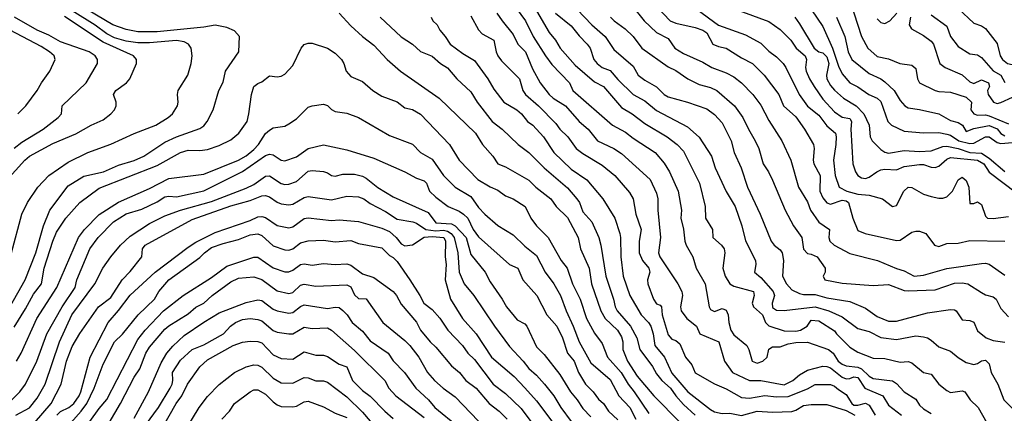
# Model space of a CAD drawing. Header units: metres. Extents: x -46681 to -43747, y -240911 to -237677.
# Tile 334 of 656: x -44350 to -44223, y -240725 to -240674. Entities that reach past the tile are written whole.
import ezdxf

# ---------------------------------------------------------------- set-up
doc = ezdxf.new("R2010")
doc.units = ezdxf.units.M
doc.layers.add('CONTOUR_INDEX', color=1, linetype='Continuous')
doc.layers.add('CONTOUR_INTER', color=3, linetype='Continuous')

msp = doc.modelspace()

# ---------------------------------------------------------------- linework, layer by layer
at = {"layer": 'CONTOUR_INDEX'}
for points, elevation in [([(-44287.55, -240670.52), (-44285.03, -240674.02), (-44284.03, -240676.02), (-44282.44, -240678.52), (-44281.6, -240679.66), (-44279.33, -240682.02), (-44278.9, -240683.02), (-44273.79, -240687.52), (-44272.1, -240688.39), (-44271.1, -240689.18), (-44268.27, -240691.02), (-44267.1, -240692.42), (-44266.42, -240693.52), (-44265.28, -240696.02), (-44264.87, -240698.52), (-44264.97, -240699.52), (-44264.6, -240700.95), (-44264.42, -240702.52), (-44264.26, -240703.02), (-44263.38, -240704.52), (-44262.98, -240706.02), (-44261.82, -240708.02), (-44261.27, -240711.02), (-44261.1, -240711.35), (-44260.6, -240711.61), (-44259.6, -240711.24), (-44259.1, -240711.45), (-44258.82, -240712.02), (-44258.75, -240713.02), (-44258.48, -240714.02), (-44258.1, -240714.65), (-44256.42, -240716.02), (-44256.15, -240716.52), (-44255.73, -240718.02), (-44255.1, -240718.28), (-44254.35, -240718.02), (-44253.8, -240717.52), (-44253.6, -240716.49), (-44253.1, -240716.19), (-44252.1, -240716.2), (-44251.1, -240715.8), (-44250.1, -240715.6), (-44248.6, -240715.58), (-44245.89, -240716.52), (-44245.29, -240717.02), (-44244.62, -240718.02), (-44244.1, -240718.42), (-44243.6, -240718.65), (-44242.1, -240718.82), (-44241.6, -240719.02), (-44240.6, -240719.99), (-44240.1, -240720.29), (-44237.6, -240720.56), (-44237.1, -240720.91), (-44236.09, -240722.02), (-44234.6, -240722.94), (-44234.1, -240723.73), (-44233.6, -240724.2), (-44232.6, -240724.81)], 135), ([(-44271.3, -240672.02), (-44269.68, -240674.02), (-44268.1, -240675.51), (-44266.6, -240676.28), (-44265.74, -240677.52), (-44264.6, -240678.24), (-44262.1, -240679.34), (-44260.94, -240680.02), (-44259.1, -240680.72), (-44258.1, -240681.24), (-44257.1, -240682.02), (-44255.65, -240683.52), (-44254.6, -240684.92), (-44253.6, -240686.9), (-44251.92, -240689.52), (-44250.74, -240692.02), (-44249.75, -240695.52), (-44248.6, -240697.4), (-44248.21, -240698.52), (-44247.1, -240700.04), (-44245.76, -240701.02), (-44245.85, -240702.02), (-44245.71, -240702.52), (-44245.15, -240703.02), (-44243.1, -240704.12), (-44239.56, -240705.02), (-44237.1, -240706.06), (-44236.1, -240706.35), (-44234.82, -240707.02), (-44233.6, -240706.9), (-44230.6, -240706.04), (-44226.1, -240705.4), (-44225.6, -240705.36), (-44225.1, -240705.49), (-44223.1, -240706.92)], 130), ([(-44248.79, -240671.52), (-44246.6, -240674.73), (-44245.35, -240677.52), (-44244.6, -240679.88), (-44244.1, -240680.86), (-44243.1, -240682.04), (-44242.1, -240682.55), (-44240.66, -240683.52), (-44239.58, -240684.02), (-44239.1, -240684.44), (-44238.22, -240687.02), (-44237.72, -240687.52), (-44236.1, -240688.26), (-44233.6, -240688.51), (-44231.6, -240688.46), (-44230.6, -240688.65), (-44230.1, -240688.79), (-44229.03, -240689.52), (-44227.6, -240689.87), (-44227.1, -240689.84), (-44225.6, -240689.03), (-44225.1, -240689.02), (-44224.1, -240689.76), (-44223.6, -240689.89), (-44222.1, -240689.75)], 125), ([(-44229.1, -240672.39), (-44227.1, -240674.29), (-44226.1, -240674.63), (-44225.6, -240674.98), (-44224.1, -240676.94), (-44223.68, -240678.52), (-44223.41, -240679.02), (-44222.74, -240679.52), (-44220.6, -240679.99), (-44217.6, -240680.14), (-44217.1, -240680.03), (-44215.98, -240679.52), (-44215.1, -240678.87), (-44213.1, -240679.05), (-44211.1, -240678.52), (-44209.1, -240677.8), (-44207.1, -240677.68), (-44201.1, -240675.47), (-44199.1, -240674.61), (-44197.6, -240673.77)], 120), ([(-44352.1, -240711.88), (-44349.66, -240707.52), (-44348.27, -240704.02), (-44347.28, -240700.52), (-44346.48, -240698.52), (-44344.1, -240695.37), (-44342.1, -240694.09), (-44339.53, -240693.52), (-44337.6, -240692.68), (-44335.6, -240692.06), (-44334.35, -240691.52), (-44331.6, -240689.7), (-44330.1, -240689.02), (-44327.1, -240687.94), (-44326.6, -240687.57), (-44326.15, -240687.02), (-44325.39, -240685.52), (-44324.66, -240683.02), (-44324.1, -240681.92), (-44323.8, -240680.52), (-44322.05, -240678.02), (-44321.95, -240676.02), (-44322.6, -240675.3), (-44323.6, -240674.86), (-44325.1, -240674.58), (-44326.6, -240674.83), (-44332.6, -240675.42), (-44335.1, -240675.43), (-44336.6, -240675.11), (-44338.32, -240674.52), (-44341.6, -240672.6)], 140), ([(-44309.1, -240673.02), (-44307.6, -240674.64), (-44306.1, -240676.02), (-44304.6, -240677.15), (-44302.89, -240679.02), (-44301.17, -240680.52), (-44296.17, -240684.02), (-44291.49, -240688.52), (-44290.59, -240690.02), (-44289.25, -240691.52), (-44288.6, -240692.52), (-44287.6, -240692.9), (-44284.6, -240694.6), (-44283.7, -240695.52), (-44281.75, -240697.02), (-44281.07, -240698.02), (-44279.6, -240699.46), (-44278.23, -240702.02), (-44277.92, -240703.52), (-44276.8, -240706.02), (-44276.5, -240708.02), (-44275.28, -240711.52), (-44274.74, -240712.52), (-44273.14, -240714.02), (-44272.6, -240714.87), (-44272.45, -240715.52), (-44272.46, -240716.52), (-44271.86, -240718.02), (-44270.6, -240719.98), (-44268.44, -240722.52), (-44264.98, -240726.02)], 140), ([(-44348.45, -240726.02), (-44346.32, -240723.52), (-44345, -240721.02), (-44344.31, -240718.02), (-44343.6, -240716.15), (-44342.6, -240714.47), (-44340.17, -240711.02), (-44338.6, -240709.82), (-44337.11, -240707.52), (-44336.1, -240706.45), (-44334.58, -240704.52), (-44334.49, -240703.52), (-44334.16, -240703.02), (-44328.1, -240699.72), (-44323.1, -240697.93), (-44320.6, -240697.26), (-44319.1, -240696.64), (-44318.6, -240696.6), (-44318.1, -240696.78), (-44317.1, -240697.47), (-44316.6, -240697.66), (-44315.6, -240697.8), (-44315.1, -240697.74), (-44313.6, -240696.86), (-44313.1, -240696.75), (-44310.1, -240697.16), (-44308.1, -240696.68), (-44306.6, -240696.77), (-44305.89, -240697.02), (-44305.1, -240697.65), (-44303.1, -240698.67), (-44301.6, -240699.66), (-44299.58, -240700.02), (-44299.1, -240700.2), (-44297.91, -240701.02), (-44296.6, -240701.16), (-44295.6, -240701.1), (-44295.1, -240701.21), (-44294.63, -240701.52), (-44294.25, -240702.02), (-44293.78, -240704.02), (-44293.6, -240706.51), (-44292.94, -240708.02), (-44291.69, -240709.52), (-44289.04, -240713.52), (-44287.1, -240716.12), (-44285.32, -240718.02), (-44284.6, -240718.97), (-44283.6, -240719.84), (-44282.57, -240721.02), (-44281.38, -240722.52), (-44280.47, -240724.02), (-44279.1, -240725.86)], 145), ([(-44335.6, -240725.42), (-44333.71, -240722.02), (-44332.1, -240718.27), (-44331.35, -240717.02), (-44330.6, -240716.11), (-44329.1, -240714.72), (-44326.6, -240712.98), (-44324.6, -240711.78), (-44321.1, -240710.43), (-44319.6, -240710.08), (-44319.1, -240710.17), (-44317.6, -240711.3), (-44317.1, -240711.52), (-44315.6, -240711.83), (-44315.1, -240711.75), (-44314.1, -240710.96), (-44313.6, -240710.74), (-44310.6, -240711.21), (-44309.6, -240711.03), (-44309.1, -240711.09), (-44308.6, -240711.47), (-44308.08, -240712.02), (-44307.42, -240713.02), (-44306.1, -240714.16), (-44305.1, -240715.39), (-44302.78, -240717.02), (-44302.1, -240717.98), (-44300.65, -240719.52), (-44299.17, -240721.52), (-44297.56, -240723.02), (-44296.75, -240724.02), (-44293.68, -240726.52)], 150)]:
    msp.add_lwpolyline(points, dxfattribs=dict(at, elevation=elevation))
at = {"layer": 'CONTOUR_INTER'}
for points, elevation in [([(-44268.1, -240672.15), (-44266.33, -240674.02), (-44265.6, -240674.32), (-44263.1, -240674.85), (-44262.1, -240675.2), (-44261.6, -240675.54), (-44260.81, -240677.02), (-44260.1, -240677.33), (-44259.1, -240677.54), (-44257.1, -240678.81), (-44255.68, -240679.52), (-44254.17, -240681.02), (-44252.28, -240683.52), (-44251.67, -240685.02), (-44250.1, -240686.44), (-44248.98, -240688.02), (-44247.82, -240690.02), (-44247.71, -240690.52), (-44247.87, -240692.02), (-44247.76, -240692.52), (-44246.97, -240694.02), (-44246.99, -240696.02), (-44246.6, -240696.91), (-44246.1, -240697.55), (-44245.6, -240697.73), (-44244.1, -240697.21), (-44243.6, -240697.31), (-44243.27, -240697.52), (-44242.72, -240699.52), (-44242.1, -240701.11), (-44241.14, -240701.52), (-44237.1, -240702.41), (-44236.6, -240702.39), (-44235.1, -240701.35), (-44234.6, -240701.21), (-44234.1, -240701.23), (-44233.3, -240701.52), (-44232.19, -240703.02), (-44231.6, -240703.22), (-44230.6, -240702.8), (-44229.1, -240702.77), (-44227.6, -240702.42), (-44223.1, -240702.52)], 129), ([(-44259.1, -240672.08), (-44253.6, -240674.08), (-44252.1, -240675.13), (-44250.75, -240676.52), (-44250.05, -240677.52), (-44248.89, -240678.52), (-44248.71, -240679.02), (-44248.85, -240680.02), (-44248.75, -240680.52), (-44248.34, -240681.52), (-44247.74, -240682.52), (-44246.6, -240684.13), (-44245.1, -240685.79), (-44244.1, -240686.48), (-44243.1, -240686.64), (-44242.9, -240687.02), (-44242.98, -240688.02), (-44242.71, -240692.52), (-44242.4, -240693.52), (-44242.07, -240694.02), (-44241.6, -240694.33), (-44241.1, -240694.39), (-44240.6, -240694.24), (-44239.62, -240693.52), (-44239.1, -240693.28), (-44238.6, -240693.18), (-44237.1, -240693.27), (-44236.1, -240692.86), (-44234.1, -240692.58), (-44233.6, -240692.6), (-44232.6, -240692.95), (-44232.1, -240692.99), (-44231.6, -240692.79), (-44230.6, -240691.88), (-44230.1, -240691.7), (-44226.6, -240692.05), (-44225.8, -240692.52), (-44225.1, -240693.59), (-44221.6, -240696.27)], 127), ([(-44243.06, -240671.52), (-44241.6, -240676.02), (-44240.81, -240677.52), (-44239.6, -240678.63), (-44238.1, -240678.94), (-44236.66, -240679.52), (-44235.1, -240679.73), (-44234.6, -240680.18), (-44234.38, -240681.52), (-44234.1, -240682.02), (-44232.08, -240683.02), (-44231.6, -240683.16), (-44230.1, -240683.24), (-44228.1, -240683.89), (-44227.4, -240684.52), (-44227.49, -240685.52), (-44227.1, -240686.04), (-44226.6, -240686.21), (-44225.6, -240686.18), (-44225.1, -240686.31), (-44222.6, -240687.32)], 123), ([(-44352.1, -240694.7), (-44349.7, -240692.02), (-44349.1, -240691.53), (-44346.1, -240689.86), (-44343.1, -240688.61), (-44341.15, -240687.52), (-44339.6, -240686.81), (-44338.6, -240686.02), (-44338.14, -240685.52), (-44337.89, -240685.02), (-44337.91, -240684.52), (-44338.27, -240683.52), (-44337.96, -240683.02), (-44336.59, -240682.02), (-44336.16, -240681.52), (-44335.27, -240679.52), (-44335.26, -240679.02), (-44335.66, -240678.52), (-44339.6, -240676.77), (-44344.6, -240673.46)], 138), ([(-44351.45, -240704.02), (-44350.08, -240699.02), (-44349.38, -240697.52), (-44348.04, -240695.52), (-44346.61, -240694.02), (-44344.1, -240692.29), (-44341.55, -240691.02), (-44338.6, -240689.95), (-44335.6, -240688.57), (-44332.8, -240687.52), (-44331.17, -240686.52), (-44330.62, -240686.02), (-44329.99, -240685.02), (-44329.89, -240684.52), (-44329.99, -240683.52), (-44329.88, -240683.02), (-44328.63, -240681.02), (-44328.22, -240679.52), (-44328.1, -240678.52), (-44328.2, -240677.52), (-44328.54, -240677.02), (-44329.1, -240676.71), (-44330.1, -240676.55), (-44333.6, -240676.85), (-44335.1, -240676.83), (-44336.6, -240676.63), (-44338.1, -240676.19), (-44339.1, -240675.69), (-44340.6, -240674.58), (-44343.6, -240672.73)], 139), ([(-44351.1, -240690.47), (-44350.1, -240689.68), (-44347.35, -240688.02), (-44345.38, -240686.52), (-44344.99, -240686.02), (-44344.88, -240685.02), (-44341.79, -240682.02), (-44340.33, -240679.52), (-44340.3, -240679.02), (-44340.6, -240678.52), (-44341.41, -240678.02), (-44345.1, -240676.74), (-44346.6, -240675.86), (-44348.1, -240675.21), (-44351.02, -240673.52)], 137), ([(-44303.79, -240673.52), (-44301.1, -240676.09), (-44299.6, -240677.02), (-44298.6, -240677.98), (-44297.1, -240678.58), (-44296, -240679.52), (-44295.1, -240680.09), (-44293.9, -240681.52), (-44292.1, -240683.21), (-44291.27, -240684.52), (-44289.34, -240687.02), (-44288.03, -240688.02), (-44285.95, -240690.02), (-44284.6, -240691.05), (-44282.6, -240693.01), (-44279.6, -240695.62), (-44278.37, -240697.02), (-44278.04, -240697.52), (-44277.6, -240698.7), (-44276.43, -240700.02), (-44275.54, -240702.02), (-44275.27, -240703.02), (-44274.64, -240707.02), (-44273.64, -240710.02), (-44273.43, -240711.02), (-44273.18, -240711.52), (-44271.44, -240713.52), (-44270.62, -240715.02), (-44270.23, -240716.52), (-44268.6, -240718.71), (-44268.1, -240719.66), (-44267.39, -240720.52), (-44266.28, -240721.52), (-44265.59, -240722.52), (-44264.6, -240723.65), (-44263.1, -240725.03)], 139), ([(-44297.19, -240673.52), (-44296.99, -240674.02), (-44296.43, -240674.52), (-44296.1, -240675.22), (-44295.38, -240676.02), (-44294.75, -240677.02), (-44293.1, -240678.24), (-44291.6, -240679.14), (-44289.87, -240681.52), (-44289.1, -240682.84), (-44287.81, -240684.52), (-44286.12, -240685.52), (-44285.52, -240686.02), (-44284.75, -240687.02), (-44284.09, -240687.52), (-44282.71, -240689.02), (-44281.37, -240691.02), (-44279.1, -240693.19), (-44277.1, -240694.58), (-44275.01, -240697.02), (-44273.47, -240699.52), (-44272.85, -240701.52), (-44272.74, -240702.02), (-44272.7, -240704.52), (-44272.39, -240707.02), (-44271.52, -240709.52), (-44270.07, -240712.02), (-44269.11, -240713.02), (-44268.82, -240713.52), (-44268.51, -240714.52), (-44268.33, -240716.02), (-44267.06, -240717.52), (-44266.1, -240719.57), (-44264.05, -240722.02), (-44261.1, -240724.31), (-44260.6, -240724.57), (-44259.6, -240724.8), (-44258.6, -240724.75), (-44257.1, -240725.08), (-44255.1, -240724.49), (-44253.1, -240724.64), (-44250.6, -240724.55), (-44250.1, -240724.39), (-44249.1, -240723.78), (-44248.1, -240723.63), (-44246.1, -240723.66), (-44243.6, -240724.41), (-44242.46, -240725.02)], 138), ([(-44292.1, -240673.35), (-44291.1, -240675.17), (-44290.6, -240675.67), (-44289.09, -240676.52), (-44288.8, -240678.02), (-44288.58, -240678.52), (-44288.1, -240679.19), (-44285.81, -240681.52), (-44285.38, -240683.02), (-44285.03, -240683.52), (-44283.34, -240685.02), (-44281.1, -240687.29), (-44280.57, -240688.02), (-44279.56, -240689.02), (-44278.46, -240690.52), (-44277.6, -240691.17), (-44275.1, -240692.67), (-44273.49, -240694.02), (-44271.6, -240696.22), (-44271.13, -240697.02), (-44270.75, -240699.02), (-44270.06, -240701.02), (-44270.33, -240702.52), (-44270.32, -240704.02), (-44269.9, -240705.02), (-44269.07, -240706.02), (-44268.96, -240706.52), (-44269.27, -240707.52), (-44269.22, -240708.02), (-44268.48, -240710.02), (-44268.1, -240710.6), (-44267.6, -240710.81), (-44267.45, -240711.02), (-44267.38, -240712.02), (-44266.6, -240714.63), (-44266.1, -240715.17), (-44265.6, -240715.35), (-44265.1, -240715.79), (-44264.34, -240717.52), (-44263.52, -240718.52), (-44263.1, -240719.53), (-44260.6, -240720.97), (-44259.1, -240721.61), (-44257.1, -240722.75), (-44256.1, -240722.82), (-44254.1, -240722.49), (-44252.6, -240722.64), (-44251.1, -240722.59), (-44248.6, -240721.63), (-44247.6, -240721.04), (-44245.6, -240721.04), (-44245.1, -240721.25), (-44244.6, -240721.72), (-44243.6, -240722.33), (-44242.85, -240723.52), (-44242.6, -240723.71), (-44242.1, -240723.75), (-44241.1, -240723.48), (-44240.6, -240723.72), (-44239.83, -240725.02)], 137), ([(-44288.71, -240673.02), (-44288.05, -240674.02), (-44286.6, -240675.76), (-44286.03, -240677.02), (-44285.04, -240678.02), (-44284.1, -240680.23), (-44283.13, -240682.02), (-44281.95, -240683.52), (-44281.43, -240684.02), (-44279.85, -240685.02), (-44278.1, -240687.02), (-44276.91, -240688.02), (-44275.71, -240689.52), (-44273.6, -240690.53), (-44272.6, -240691.15), (-44268.9, -240694.52), (-44268.1, -240696.29), (-44267.92, -240697.02), (-44267.94, -240698.52), (-44267.56, -240702.02), (-44267.83, -240704.02), (-44267.68, -240704.52), (-44265.33, -240708.02), (-44264.8, -240709.02), (-44264.72, -240709.52), (-44265.01, -240711.02), (-44264.92, -240711.52), (-44264.19, -240712.52), (-44262.91, -240713.52), (-44262.51, -240714.52), (-44260.06, -240715.52), (-44259.29, -240718.02), (-44258.27, -240719.52), (-44256.1, -240720.54), (-44254.62, -240720.52), (-44251.6, -240721.08), (-44250.46, -240720.52), (-44249.6, -240719.79), (-44248.6, -240719.18), (-44246.6, -240718.67), (-44246.1, -240718.71), (-44245.6, -240718.91), (-44244.1, -240720.12), (-44243.6, -240720.31), (-44243.1, -240720.28), (-44242.6, -240720.07), (-44242.1, -240720.13), (-44241.18, -240721.52), (-44238.86, -240722.52), (-44238.1, -240723.73), (-44236.44, -240725.02)], 136), ([(-44283.6, -240672.71), (-44281.95, -240675.52), (-44281.14, -240676.52), (-44280.55, -240677.52), (-44278.6, -240679.72), (-44276.1, -240681.88), (-44274.95, -240682.52), (-44272.6, -240685.23), (-44271.25, -240686.02), (-44269.6, -240687.29), (-44266.73, -240689.02), (-44265.43, -240690.02), (-44264.6, -240690.85), (-44262.56, -240695.02), (-44261.8, -240698.02), (-44261.78, -240699.52), (-44260.85, -240701.02), (-44260.82, -240702.02), (-44259.69, -240703.02), (-44259.37, -240703.52), (-44259.25, -240704.02), (-44259.51, -240706.02), (-44259.21, -240707.02), (-44258.6, -240708.02), (-44258.1, -240708.35), (-44255.56, -240709.02), (-44255.46, -240709.52), (-44255.74, -240710.52), (-44255.57, -240711.02), (-44254.41, -240712.02), (-44254.01, -240713.02), (-44253.6, -240713.48), (-44251.6, -240714.13), (-44250.1, -240714.16), (-44249.5, -240714.02), (-44248.64, -240713.52), (-44248.1, -240712.74), (-44247.1, -240712.82), (-44245.1, -240714.12), (-44244.83, -240714.52), (-44243.1, -240716.21), (-44242.1, -240716.85), (-44240.1, -240717.64), (-44238.6, -240717.68), (-44236.6, -240718.15), (-44235.6, -240718.07), (-44235.1, -240718.23), (-44233.6, -240719.49), (-44232.6, -240719.73), (-44231.63, -240721.02), (-44230.6, -240721.85), (-44230.1, -240722.07), (-44228.6, -240721.87), (-44228.27, -240722.02), (-44227.58, -240723.02), (-44226.52, -240724.02), (-44225.4, -240726.02)], 134), ([(-44281.13, -240673.02), (-44279.1, -240674.66), (-44278.1, -240675.96), (-44277.04, -240677.02), (-44276.65, -240677.52), (-44276.17, -240679.02), (-44275.78, -240679.52), (-44275.1, -240680.04), (-44274.1, -240680.43), (-44273.1, -240681.6), (-44271.13, -240683.52), (-44269.6, -240684.34), (-44268.1, -240685.62), (-44264.1, -240687.71), (-44262.6, -240689.04), (-44260.97, -240691.52), (-44260.52, -240693.02), (-44259.1, -240696.1), (-44257.92, -240698.02), (-44257.05, -240700.52), (-44256.6, -240702.46), (-44255.3, -240705.02), (-44255.24, -240705.52), (-44255.44, -240706.52), (-44254.6, -240707.23), (-44253.03, -240709.02), (-44252.83, -240709.52), (-44253.15, -240710.52), (-44253.1, -240711.1), (-44252.6, -240711.42), (-44251.6, -240711.5), (-44247.6, -240710.99), (-44245.82, -240711.52), (-44244.1, -240712.28), (-44242.1, -240713.83), (-44240.6, -240714.2), (-44239.1, -240714.97), (-44237.1, -240715.24), (-44234.6, -240714.75), (-44233.6, -240714.87), (-44233.06, -240715.02), (-44232.6, -240715.32), (-44231.6, -240716.2), (-44230.1, -240716.73), (-44229.1, -240717.57), (-44228.1, -240718.2), (-44227.1, -240718.45), (-44226.6, -240718.34), (-44226.1, -240718), (-44225.6, -240717.92), (-44225.1, -240718.37), (-44224.84, -240719.52), (-44223.98, -240721.02), (-44223.2, -240723.02), (-44221.6, -240724.66)], 133), ([(-44278.34, -240672.52), (-44276.46, -240674.52), (-44274.72, -240676.02), (-44273.6, -240677.7), (-44271.1, -240679.88), (-44270.45, -240681.02), (-44269.6, -240681.68), (-44268.1, -240682.55), (-44267.1, -240683.52), (-44266.6, -240683.83), (-44264.1, -240684.51), (-44261.6, -240685.4), (-44260.6, -240686.13), (-44259.6, -240687.22), (-44258.46, -240689.52), (-44258.06, -240691.02), (-44257.14, -240693.02), (-44256.35, -240695.52), (-44254.71, -240699.02), (-44253.27, -240702.52), (-44252.9, -240703.02), (-44252.1, -240703.63), (-44251.87, -240704.02), (-44251.68, -240705.02), (-44251.82, -240707.02), (-44251.31, -240708.02), (-44250.6, -240708.82), (-44249.6, -240709.3), (-44249.1, -240709.4), (-44247.6, -240709.39), (-44246.1, -240709.85), (-44243.1, -240710.3), (-44241.1, -240711.19), (-44239.6, -240712.24), (-44238.1, -240712.88), (-44237.1, -240712.84), (-44233.1, -240711.8), (-44230.1, -240711.35), (-44229.6, -240711.38), (-44229.38, -240711.52), (-44228.6, -240712.69), (-44227.6, -240712.77), (-44227.1, -240712.97), (-44226.6, -240714.13), (-44225.49, -240715.02), (-44224.6, -240715.37), (-44223.1, -240715.57)], 132), ([(-44274.02, -240673.52), (-44273.55, -240674.02), (-44272.13, -240675.02), (-44271.12, -240676.02), (-44269.98, -240677.52), (-44266.6, -240679.94), (-44265.6, -240680.44), (-44264.04, -240681.52), (-44262.6, -240682.23), (-44261.1, -240682.63), (-44260.32, -240683.02), (-44258.01, -240685.02), (-44256.93, -240686.52), (-44256.22, -240688.02), (-44255.33, -240689.52), (-44254.89, -240690.52), (-44254.32, -240692.52), (-44253.63, -240693.52), (-44253.1, -240694.63), (-44251.46, -240698.52), (-44250.39, -240700.52), (-44249.3, -240702.02), (-44249.1, -240703.54), (-44248.6, -240704.12), (-44248.1, -240704.18), (-44247.33, -240704.52), (-44246.29, -240706.02), (-44246.31, -240706.52), (-44246.55, -240707.02), (-44246.35, -240707.52), (-44244.1, -240707.93), (-44240.1, -240708.26), (-44238.1, -240708.1), (-44236.1, -240708.89), (-44235.6, -240708.93), (-44232.1, -240708.79), (-44229.6, -240707.96), (-44228.6, -240707.91), (-44227.85, -240708.02), (-44226.1, -240709.17), (-44225.6, -240709.44), (-44224.6, -240709.71), (-44224.2, -240710.02), (-44223.6, -240711.24), (-44222.6, -240712.32)], 131), ([(-44262.83, -240672.52), (-44260.1, -240674.56), (-44256.6, -240675.8), (-44254.6, -240676.89), (-44253.6, -240677.94), (-44252.6, -240678.68), (-44251.74, -240679.52), (-44251.39, -240680.02), (-44249.67, -240683.52), (-44248.6, -240685.06), (-44247.1, -240686.19), (-44246.1, -240687.59), (-44244.98, -240688.52), (-44244.88, -240689.02), (-44244.92, -240690.02), (-44245.22, -240692.02), (-44245.03, -240694.02), (-44244.49, -240695.52), (-44243.49, -240696.02), (-44242.1, -240696.43), (-44240.6, -240696.58), (-44238.88, -240697.02), (-44237.6, -240698.03), (-44237.1, -240697.9), (-44236.12, -240696.02), (-44235.6, -240695.53), (-44235.1, -240695.55), (-44233.6, -240696.41), (-44232.6, -240696.74), (-44231.6, -240696.94), (-44231.1, -240696.96), (-44230.6, -240696.79), (-44229.86, -240696.02), (-44229.1, -240694.56), (-44228.6, -240694.24), (-44228.1, -240694.65), (-44227.73, -240695.52), (-44227.6, -240697.64), (-44227.1, -240697.65), (-44226.6, -240697.42), (-44226.1, -240697.75), (-44225.6, -240699.29), (-44225.33, -240699.52), (-44224.6, -240699.58), (-44222.6, -240699.33)], 128), ([(-44250.24, -240673.52), (-44249.6, -240674.37), (-44247.72, -240677.52), (-44247.1, -240678), (-44246.6, -240678.15), (-44246.1, -240678.64), (-44245.84, -240679.52), (-44246.14, -240681.02), (-44246.08, -240681.52), (-44245.6, -240682.35), (-44245.1, -240682.98), (-44243.94, -240684.02), (-44242.31, -240685.02), (-44241.3, -240686.02), (-44240.61, -240687.52), (-44240.49, -240689.02), (-44240.24, -240689.52), (-44239.1, -240690.63), (-44238.6, -240691), (-44238.1, -240691.13), (-44236.1, -240690.76), (-44234.1, -240690.92), (-44232.6, -240690.84), (-44231.1, -240690.25), (-44230.6, -240690.24), (-44229.1, -240690.5), (-44227.6, -240691.02), (-44226.1, -240691.12), (-44225.1, -240691.75), (-44223.1, -240693.51)], 126), ([(-44244.85, -240673.52), (-44243.75, -240676.02), (-44243.32, -240678.02), (-44242.85, -240679.02), (-44240.6, -240680.8), (-44239.1, -240681.49), (-44238.6, -240681.89), (-44237.39, -240683.02), (-44236.6, -240684.33), (-44236, -240685.02), (-44235.6, -240685.28), (-44234.1, -240685.46), (-44231.6, -240686.02), (-44230.1, -240686.89), (-44229.1, -240687.14), (-44228.56, -240687.52), (-44228.1, -240688.33), (-44227.1, -240687.95), (-44225.1, -240687.56), (-44224.1, -240687.97), (-44223.6, -240688.57), (-44223.1, -240688.88)], 124), ([(-44239.6, -240673.73), (-44239.1, -240674.22), (-44238.6, -240674.35), (-44237.93, -240674.02), (-44237.03, -240673.02)], 122), ([(-44235.26, -240673.52), (-44235.44, -240674.52), (-44235.15, -240675.02), (-44233.6, -240675.89), (-44232.6, -240676.62), (-44232.29, -240677.02), (-44231.47, -240679.52), (-44230.79, -240680.02), (-44228.6, -240681), (-44227.6, -240681.88), (-44227.1, -240682.11), (-44226.1, -240681.65), (-44225.19, -240682.02), (-44225.06, -240682.52), (-44225.31, -240683.02), (-44225.23, -240683.52), (-44224.57, -240684.52), (-44224.1, -240684.71), (-44223.6, -240684.59), (-44222.1, -240683.86)], 122), ([(-44232.6, -240673.24), (-44230.6, -240674.69), (-44230.1, -240676.05), (-44229.1, -240677.32), (-44227.6, -240678.27), (-44226.6, -240678.42), (-44226.1, -240678.76), (-44224.6, -240680.49), (-44223.59, -240681.02), (-44223.1, -240681.96)], 121), ([(-44350.6, -240686.05), (-44349.59, -240685.02), (-44348.1, -240683.02), (-44347.56, -240682.02), (-44346.47, -240680.52), (-44345.78, -240679.02), (-44345.91, -240678.52), (-44346.52, -240678.02), (-44347.6, -240677.31), (-44351.6, -240675.23)], 136), ([(-44351.1, -240713.63), (-44349.6, -240711.25), (-44348.6, -240709.38), (-44347.55, -240708.02), (-44347.19, -240706.02), (-44346.1, -240702.52), (-44345.6, -240701.35), (-44344.41, -240699.52), (-44342.62, -240697.52), (-44340.1, -240695.66), (-44332.6, -240692.7), (-44329.59, -240691.02), (-44328.6, -240690.74), (-44327.1, -240690.8), (-44326.1, -240690.64), (-44324.6, -240690.12), (-44323.1, -240689.41), (-44322.05, -240688.52), (-44320.99, -240687.02), (-44320.75, -240686.02), (-44320.44, -240683.52), (-44320.1, -240682.49), (-44319.6, -240682.1), (-44319.1, -240681.91), (-44318.1, -240681.13), (-44317.1, -240681.25), (-44316.6, -240681.18), (-44316.1, -240680.9), (-44315.1, -240679.79), (-44314.02, -240677.52), (-44313.6, -240677.08), (-44313.1, -240676.89), (-44312.6, -240676.88), (-44310.6, -240677.55), (-44309.6, -240678.2), (-44308.81, -240679.02), (-44308.51, -240679.52), (-44308.2, -240680.52), (-44307.6, -240681.2), (-44306.1, -240681.87), (-44304.73, -240683.02), (-44303.6, -240683.76), (-44301.6, -240684.5), (-44300.6, -240685.25), (-44299.6, -240685.48), (-44298.6, -240686.07), (-44294.84, -240690.02), (-44293.58, -240692.02), (-44291.19, -240694.52), (-44289.6, -240695.49), (-44288.6, -240695.93), (-44287.6, -240696.63), (-44286.6, -240697.05), (-44285.06, -240698.02), (-44284.33, -240699.52), (-44283.6, -240700.54), (-44282.1, -240702.04), (-44280.43, -240705.02), (-44279.65, -240706.02), (-44278.94, -240708.02), (-44277.97, -240710.02), (-44277.15, -240712.52), (-44276.1, -240714.42), (-44275.1, -240715.74), (-44274.42, -240717.52), (-44272.65, -240719.52), (-44271.77, -240721.02), (-44270.97, -240722.02), (-44269.1, -240724.82)], 141), ([(-44350.78, -240718.02), (-44350.19, -240717.02), (-44348.15, -240712.52), (-44345.58, -240708.52), (-44342.77, -240702.02), (-44342, -240701.02), (-44340.1, -240699.05), (-44337.6, -240697.46), (-44333.6, -240695.68), (-44331.1, -240694.42), (-44326.6, -240693.83), (-44322.1, -240692.03), (-44321.1, -240691.46), (-44320.1, -240690.66), (-44319.52, -240690.02), (-44318.6, -240688.57), (-44318.1, -240688.16), (-44317.6, -240687.84), (-44316.1, -240687.64), (-44315.6, -240687.35), (-44314.6, -240686.7), (-44313.1, -240685.16), (-44312.6, -240684.98), (-44311.1, -240684.8), (-44310.6, -240684.97), (-44310.1, -240685.46), (-44309.6, -240685.73), (-44308.1, -240685.97), (-44306.6, -240686.53), (-44302.6, -240688.83), (-44299.6, -240689.97), (-44298.6, -240691.04), (-44297.1, -240691.91), (-44295.6, -240694.01), (-44294.1, -240695.53), (-44292.1, -240696.74), (-44291.1, -240698.16), (-44290.29, -240699.02), (-44288.6, -240700.47), (-44286.6, -240701.69), (-44285.1, -240703.14), (-44283.6, -240704.38), (-44282.49, -240706.52), (-44281.38, -240708.02), (-44280.48, -240709.52), (-44279.78, -240711.52), (-44278.84, -240713.52), (-44278.08, -240715.52), (-44276.6, -240718.24), (-44274.1, -240720.41), (-44272.94, -240722.52), (-44271.54, -240724.02), (-44270.76, -240725.52)], 142), ([(-44351.39, -240723.02), (-44350.37, -240722.02), (-44349.6, -240721.02), (-44348.16, -240718.02), (-44346.87, -240714.52), (-44344.88, -240711.02), (-44343.21, -240708.52), (-44342.99, -240707.52), (-44341.31, -240703.52), (-44340.23, -240702.02), (-44338.27, -240700.02), (-44336.6, -240698.97), (-44334.6, -240698.39), (-44332.6, -240697.43), (-44331.6, -240696.78), (-44331.1, -240696.7), (-44330.1, -240696.78), (-44326.6, -240696.01), (-44321.6, -240693.5), (-44318.6, -240691.41), (-44318.1, -240691.25), (-44317.6, -240691.36), (-44316.6, -240692.04), (-44316.1, -240692.11), (-44314.6, -240691.59), (-44313.1, -240690.53), (-44311.1, -240690.05), (-44308.1, -240690.71), (-44304.6, -240691.76), (-44300.6, -240693.54), (-44299.1, -240694.36), (-44298.1, -240694.71), (-44297.79, -240695.02), (-44297.42, -240696.02), (-44296.6, -240696.82), (-44295.02, -240698.02), (-44293.6, -240698.64), (-44293.01, -240699.02), (-44292.47, -240699.52), (-44291.77, -240701.02), (-44291.1, -240701.95), (-44287.1, -240705.54), (-44286.03, -240706.02), (-44285.37, -240707.52), (-44283.55, -240709.52), (-44282.25, -240712.02), (-44280.99, -240713.52), (-44280.23, -240715.02), (-44279.6, -240716.99), (-44278.72, -240718.02), (-44278.19, -240719.52), (-44277.25, -240721.02), (-44276.27, -240722.02), (-44275.6, -240722.96), (-44274.96, -240723.52), (-44274.3, -240724.52), (-44273.1, -240725.61)], 143), ([(-44350.87, -240725.02), (-44349.1, -240724.07), (-44348.1, -240722.84), (-44347.07, -240721.02), (-44345.22, -240715.52), (-44343.64, -240712.02), (-44340.68, -240708.02), (-44339.63, -240706.02), (-44338.6, -240704.53), (-44337.33, -240703.02), (-44336.1, -240701.86), (-44333.6, -240700.22), (-44331.6, -240699.24), (-44329.6, -240698.52), (-44325.6, -240697.36), (-44321.1, -240695.64), (-44320.1, -240695.17), (-44318.6, -240694.09), (-44318.1, -240694.06), (-44316.6, -240695.04), (-44316.1, -240695.18), (-44315.6, -240695.13), (-44314.6, -240694.78), (-44313.1, -240693.45), (-44312.6, -240693.38), (-44311.1, -240693.49), (-44310.6, -240693.65), (-44310.1, -240694.03), (-44309.6, -240694.1), (-44308.6, -240693.83), (-44307.1, -240693.86), (-44306.1, -240694.09), (-44305.6, -240694.34), (-44304.1, -240695.56), (-44302.1, -240696.78), (-44297.6, -240698.79), (-44296.6, -240700.12), (-44294.6, -240700.28), (-44294.1, -240700.54), (-44292.7, -240702.02), (-44292.1, -240704.25), (-44290.21, -240706.52), (-44289.6, -240707.76), (-44288.02, -240710.02), (-44287.48, -240711.02), (-44286.1, -240712.7), (-44285.1, -240713.22), (-44284.85, -240713.52), (-44283.6, -240716.18), (-44282.6, -240717.18), (-44280.6, -240719.77), (-44279.2, -240722.02), (-44278.35, -240723.02), (-44277.6, -240724.18), (-44276.6, -240725.24)], 144), ([(-44345.57, -240725.02), (-44345.1, -240724.53), (-44344.01, -240724.02), (-44343.36, -240723.52), (-44342.67, -240722.52), (-44342.47, -240722.02), (-44341.26, -240717.52), (-44338.93, -240713.02), (-44337.6, -240711.49), (-44336.1, -240709.49), (-44332.85, -240706.52), (-44328.6, -240703.28), (-44327.6, -240702.64), (-44325.1, -240701.41), (-44320.6, -240699.85), (-44319.6, -240699.38), (-44319.1, -240699.3), (-44318.6, -240699.46), (-44317.1, -240700.48), (-44315.6, -240700.78), (-44315.1, -240700.67), (-44313.6, -240699.57), (-44313.1, -240699.51), (-44310.1, -240699.85), (-44309.1, -240699.76), (-44306.6, -240699.95), (-44303.6, -240700.81), (-44302.6, -240701.26), (-44301.72, -240702.02), (-44301.1, -240702.85), (-44300.6, -240703.12), (-44299.6, -240702.97), (-44298.1, -240702), (-44297.1, -240701.9), (-44295.58, -240702.02), (-44295.34, -240702.52), (-44295.39, -240704.52), (-44295.27, -240705.52), (-44295.38, -240707.52), (-44294.7, -240710.02), (-44293.16, -240712.52), (-44291.4, -240714.52), (-44289.41, -240717.52), (-44286.48, -240720.02), (-44285.1, -240721.5), (-44283.6, -240723.18), (-44281.1, -240726.48)], 146), ([(-44343.77, -240726.02), (-44342.41, -240724.52), (-44341.68, -240723.52), (-44340.77, -240721.52), (-44339.6, -240718.42), (-44338.1, -240715.55), (-44337.1, -240714.54), (-44335.07, -240712.02), (-44332.97, -240710.02), (-44332.38, -240709.02), (-44331.1, -240707.52), (-44327.1, -240704.64), (-44326.5, -240704.02), (-44325.6, -240703.33), (-44324.1, -240702.8), (-44322.1, -240702.3), (-44320.6, -240701.69), (-44319.6, -240701.57), (-44319.1, -240701.76), (-44317.6, -240703.11), (-44316.1, -240703.62), (-44315.6, -240703.66), (-44315.1, -240703.49), (-44314.1, -240702.72), (-44313.1, -240702.46), (-44311.1, -240702.36), (-44309.6, -240702.58), (-44307.6, -240702.44), (-44306.6, -240702.83), (-44303.6, -240703.39), (-44302.6, -240704.36), (-44302.1, -240704.61), (-44301.6, -240705.12), (-44299.96, -240707.52), (-44298.67, -240709.52), (-44298.17, -240710.52), (-44297.1, -240711.37), (-44296.1, -240712.46), (-44295.07, -240714.02), (-44293.15, -240716.02), (-44292.48, -240717.02), (-44291.6, -240717.82), (-44289.19, -240721.02), (-44287.6, -240722.24), (-44285.6, -240724.18), (-44284.22, -240726.02)], 147), ([(-44342.5, -240727.52), (-44340.1, -240724.14), (-44339.1, -240722.99), (-44335.1, -240715.24), (-44334.17, -240714.02), (-44331.8, -240711.52), (-44329.26, -240709.52), (-44325.6, -240707.19), (-44323.6, -240705.75), (-44320.1, -240704.57), (-44319.6, -240704.56), (-44317.6, -240705.97), (-44316.1, -240706.46), (-44315.6, -240706.48), (-44315.1, -240706.27), (-44314.1, -240705.54), (-44313.6, -240705.44), (-44312.6, -240705.6), (-44311.1, -240705.39), (-44309.6, -240705.52), (-44308.1, -240705.43), (-44307.6, -240705.62), (-44306.1, -240706.74), (-44304.6, -240707.19), (-44302.12, -240709.02), (-44301.67, -240709.52), (-44301.1, -240710.68), (-44299.1, -240712.98), (-44298.6, -240714.02), (-44297.35, -240715.52), (-44296.6, -240716.23), (-44294.6, -240718.64), (-44293.53, -240719.52), (-44292.73, -240720.52), (-44291.41, -240721.52), (-44289.71, -240723.52), (-44288.41, -240724.52), (-44287.38, -240725.52)], 148), ([(-44340.58, -240729.02), (-44337.36, -240723.52), (-44335.6, -240720.11), (-44334.83, -240719.02), (-44334.09, -240717.02), (-44333.6, -240716.24), (-44331.6, -240713.91), (-44331.1, -240713.45), (-44328.6, -240711.91), (-44327.6, -240711.05), (-44326.56, -240710.52), (-44325.5, -240709.52), (-44323.1, -240707.79), (-44322.1, -240707.31), (-44320.1, -240707.13), (-44319.1, -240707.45), (-44317.1, -240708.95), (-44315.6, -240709.27), (-44315.1, -240709.17), (-44314.1, -240708.22), (-44313.6, -240708.07), (-44312.1, -240708.32), (-44308.1, -240708.15), (-44307.6, -240708.41), (-44307.1, -240709.45), (-44306.6, -240709.92), (-44305.6, -240709.97), (-44303.47, -240713.02), (-44300.6, -240715.35), (-44299.95, -240716.02), (-44298.79, -240717.52), (-44297.68, -240719.52), (-44296.79, -240720.52), (-44295.67, -240721.52), (-44294.1, -240722.64), (-44291.1, -240725.82)], 149), ([(-44334.1, -240726.32), (-44332.43, -240724.02), (-44330.91, -240721.52), (-44330.67, -240721.02), (-44330.6, -240720.52), (-44330.64, -240719.52), (-44329.6, -240717.9), (-44328.1, -240716.51), (-44326.6, -240715.93), (-44324.05, -240714.52), (-44323.14, -240713.52), (-44322.49, -240713.02), (-44321.6, -240712.64), (-44320.6, -240712.52), (-44319.6, -240712.63), (-44319.1, -240712.83), (-44317.6, -240714.07), (-44317.1, -240714.28), (-44315.6, -240714.52), (-44315.1, -240714.49), (-44313.6, -240713.64), (-44312.6, -240713.82), (-44310.6, -240713.74), (-44310.1, -240714.03), (-44307.1, -240716.64), (-44303.19, -240720.52), (-44302.69, -240721.52), (-44301.78, -240722.52), (-44298.1, -240725.32)], 151), ([(-44332.14, -240727.02), (-44330.14, -240723.52), (-44329.44, -240722.52), (-44328.7, -240721.02), (-44327.1, -240718.77), (-44326.1, -240717.87), (-44322.81, -240716.02), (-44321.6, -240715.58), (-44320.6, -240715.44), (-44319.6, -240715.51), (-44319.1, -240715.67), (-44317.6, -240717.21), (-44316.6, -240717.69), (-44315.1, -240717.77), (-44313.6, -240716.84), (-44312.1, -240717.28), (-44311.1, -240717.27), (-44310.6, -240717.42), (-44309.1, -240718.42), (-44308.1, -240718.77), (-44307.35, -240720.52), (-44306.1, -240721.84), (-44305.1, -240722.55), (-44303.19, -240724.52), (-44302.1, -240725.45)], 152), ([(-44329.9, -240728.52), (-44327.18, -240724.02), (-44326.1, -240722.61), (-44324.6, -240721.04), (-44322.61, -240719.52), (-44321.1, -240718.76), (-44320.1, -240718.51), (-44319.6, -240718.57), (-44319.1, -240718.83), (-44317.6, -240720.24), (-44316.6, -240720.84), (-44315.1, -240720.9), (-44313.6, -240720.17), (-44313.1, -240720.18), (-44312.1, -240720.57), (-44311.1, -240720.6), (-44310.6, -240720.75), (-44308.1, -240722.65), (-44306.1, -240724.62), (-44305.1, -240725.78)], 153), ([(-44324.25, -240725.52), (-44323.26, -240724.52), (-44322.6, -240723.53), (-44320.6, -240722.01), (-44320.1, -240721.76), (-44319.6, -240721.73), (-44318.6, -240722.29), (-44317.6, -240723.29), (-44317.1, -240723.7), (-44316.6, -240723.9), (-44315.1, -240723.95), (-44314.6, -240723.85), (-44313.6, -240723.31), (-44313.1, -240723.23), (-44311.1, -240723.93), (-44309.6, -240724.78), (-44308.1, -240725.33)], 154)]:
    msp.add_lwpolyline(points, dxfattribs=dict(at, elevation=elevation))

doc.saveas('drawing.dxf')
